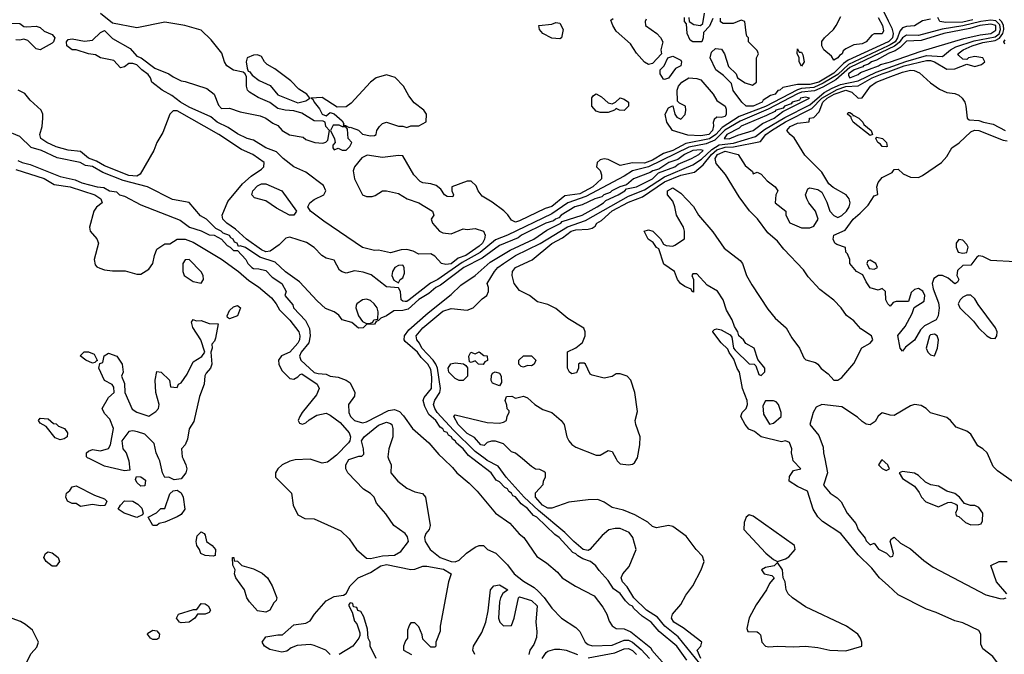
# Model space of a CAD drawing. Header units: inches. Extents: x 2348341 to 2479810, y 460419 to 613669.
# Tile 494 of 656: x 2415689 to 2420576, y 549030 to 552179. Entities that reach past the tile are written whole.
import ezdxf

# ---------------------------------------------------------------- set-up
doc = ezdxf.new("R2010")
doc.units = ezdxf.units.IN
doc.header["$MEASUREMENT"] = 0
for name, color, linetype in [('C4514', 7, 'Continuous'), ('C4515', 7, 'Continuous'), ('C4524', 7, 'Continuous'), ('C4525', 7, 'Continuous')]:
    doc.layers.add(name, color=color, linetype=linetype)

msp = doc.modelspace()

# ---------------------------------------------------------------- linework, layer by layer
at = {"layer": 'C4514', "color": 2}
for points, elevation in [([(2416227.3, 550000), (2416230.7, 549990), (2416236, 549944), (2416210, 549941.2), (2416110, 549963.7), (2416036.9, 550000)], 30), ([(2416500.5, 550000), (2416514, 549970), (2416518, 549950), (2416514, 549930), (2416490, 549901.2), (2416456.4, 549896.4), (2416430, 549908.7), (2416410, 549908), (2416397.2, 549930), (2416384, 549990), (2416379.5, 550000)], 30), ([(2417237.9, 550000), (2417216.7, 549983.3), (2417190, 549978), (2417130, 549999), (2417056, 549996), (2417030, 549989.3), (2416991.3, 549970), (2416970.8, 549950), (2416958.8, 549930), (2416958.8, 549910), (2417038, 549830), (2417046.8, 549770), (2417070, 549722), (2417103.6, 549703.6), (2417150, 549702), (2417283.5, 549643.5), (2417323.5, 549603.5), (2417361, 549550), (2417410, 549506.8), (2417430, 549505.5), (2417490, 549518.3), (2417550, 549522), (2417580.2, 549539.8), (2417618, 549590), (2417613.6, 549613.6), (2417602, 549630), (2417545.2, 549670), (2417506.8, 549726.8), (2417460.2, 549780.2), (2417448.7, 549810), (2417430, 549828.7), (2417395.3, 549850), (2417318, 549930), (2417308, 549950), (2417308, 549970), (2417323.1, 549996.9), (2417333, 550000)], 34), ([(2417520, 550000), (2417532, 549970), (2417531.3, 549930), (2417566, 549890), (2417610, 549854), (2417650, 549836.3), (2417687.5, 549827.5), (2417702.8, 549810), (2417726.8, 549670), (2417721, 549650), (2417704.7, 549630), (2417698, 549610), (2417702, 549590), (2417726, 549550), (2417776, 549510), (2417830, 549490.3), (2417850, 549489), (2417870, 549497.6), (2417907.5, 549532.5), (2417950, 549561.6), (2417970, 549570.6), (2417990.6, 549570.6), (2418011.3, 549550), (2418052.8, 549532.8), (2418110, 549474.8), (2418142.8, 549430), (2418190, 549394), (2418242.4, 549362.4), (2418263.1, 549343.1), (2418292.4, 549312.4), (2418330, 549259.1), (2418378, 549210), (2418450, 549162.8), (2418470, 549142.8), (2418496.3, 549090), (2418510, 549079.3), (2418532.3, 549072.3), (2418630, 549075.2), (2418690, 549100.7), (2418710, 549100.2), (2418730.1, 549090.1), (2418774.1, 549054.1), (2418815.5, 549010)], 34), ([(2417792.7, 550000), (2417838, 549958), (2417858, 549930), (2417919.3, 549879.3), (2417959.3, 549839.3), (2418050.9, 549730.9), (2418121.4, 549681.4), (2418168.3, 549628.3), (2418190.5, 549610.5), (2418255.3, 549515.3), (2418303.5, 549483.5), (2418358, 549438), (2418382, 549410), (2418447.9, 549367.9), (2418539.9, 549319.9), (2418583.8, 549263.8), (2418602.8, 549230), (2418614, 549194), (2418630, 549171.3), (2418650, 549158), (2418690, 549156.3), (2418722.5, 549142.5), (2418822, 549062), (2418827.2, 549050), (2418890, 548980.3)], 38), ([(2419000.8, 549000.8), (2418950, 549071.2), (2418863.3, 549143.3), (2418823.7, 549190), (2418779.1, 549219.1), (2418736.8, 549256.8), (2418730, 549269.3), (2418716, 549276), (2418695.8, 549295.8), (2418670, 549331.6), (2418635.9, 549355.9), (2418610, 549396), (2418565.4, 549445.4), (2418549, 549470), (2418522, 549490), (2418483.5, 549503.5), (2418458.6, 549518.6), (2418450, 549529.3), (2418434.7, 549534.7), (2418366, 549610), (2418344.4, 549624.4), (2418255.1, 549710), (2418239.6, 549719.6), (2418210, 549753.7), (2418177.7, 549777.7), (2418150, 549811.1), (2418137.1, 549817.1), (2418129.3, 549830), (2418117.5, 549837.5), (2418110, 549851.1), (2418097.7, 549857.7), (2418070, 549886), (2418054.3, 549894.3), (2418029, 549930), (2417937.8, 550000)], 38), ([(2419064.3, 548984.3), (2418956.5, 549116.5), (2418890.9, 549170), (2418854.7, 549214.7), (2418799.8, 549250), (2418737.6, 549310), (2418704.9, 549364.9), (2418681.3, 549390), (2418675.1, 549410), (2418682.9, 549430), (2418714.7, 549465.3), (2418749.5, 549550), (2418732.3, 549610), (2418714.9, 549634.9), (2418670, 549655.1), (2418645.2, 549654.8), (2418612.8, 549647.2), (2418579.9, 549620.1), (2418519.3, 549550), (2418510, 549545.1), (2418486, 549550), (2418439.1, 549590), (2418395.3, 549635.3), (2418263.3, 549743.3), (2418193.5, 549810), (2418104.4, 549910), (2418064.2, 549964.2), (2418010, 549992.7), (2417999.9, 550000)], 34), ([(2419070, 549009.1), (2419052, 549050), (2419069, 549070), (2419074, 549090), (2418982, 549162), (2418936, 549190), (2418924.5, 549210), (2418929.2, 549230), (2418970, 549277.3), (2418995.8, 549324.2), (2419029.5, 549370), (2419071.1, 549450), (2419086.6, 549490), (2419077.6, 549517.6), (2419046, 549550), (2418996.6, 549616.6), (2418930, 549665.2), (2418910, 549669.3), (2418850, 549657.2), (2418830, 549665.2), (2418806, 549686), (2418742, 549722), (2418685.4, 549745.4), (2418630, 549759.5), (2418590, 549785.2), (2418558, 549798), (2418510, 549797), (2418415.2, 549784.8), (2418330, 549756), (2418310, 549756), (2418284.5, 549770), (2418249.2, 549810.8), (2418249.1, 549830.9), (2418287.3, 549872.7), (2418288.4, 549891.6), (2418298, 549910), (2418298, 549930), (2418290, 549938), (2418270, 549948), (2418250, 549948.7), (2418230, 549962), (2418184.4, 550000)], 30), ([(2418649.4, 550000), (2418654.8, 549990), (2418670, 549974.8), (2418710, 549970.5), (2418730, 549973.4), (2418740.1, 549979.9), (2418751.9, 550000)], 30), ([(2420000, 549371.2), (2419957, 549410), (2419918, 549458), (2419850, 549523.7), (2419764, 549630), (2419674, 549690), (2419650, 549713.2), (2419627.3, 549750), (2419599, 549839), (2419550, 549862.7), (2419509, 549890), (2419510, 549912), (2419530, 549942), (2419566, 549950), (2419528, 549990), (2419525.7, 550000)], 26), ([(2419684.9, 550000), (2419699.1, 549930), (2419678, 549870), (2419711.3, 549830), (2419747.3, 549807.3), (2419767.1, 549787.1), (2419796, 549730), (2419839.8, 549679.8), (2419851.3, 549650), (2419886, 549606), (2419890, 549594), (2419910, 549574), (2419930, 549582), (2419951.6, 549551.6), (2419992, 549532), (2420000, 549524)], 26), ([(2420000, 549965), (2419998, 549970), (2419970, 549995.3), (2419966, 549994), (2419952, 549970), (2419970, 549952), (2419990, 549942), (2420000, 549947)], 30), ([(2417229.2, 549030), (2417209, 549050), (2417150, 549074), (2417130, 549079), (2417065.4, 549074.6), (2417036.9, 549063.1), (2417014.8, 549045.2), (2416990, 549040.9), (2416930, 549054.5), (2416904.5, 549070), (2416892.3, 549090), (2416910, 549116.3), (2416970, 549127.3), (2416992.9, 549127.1), (2417050, 549176), (2417110, 549184.7), (2417130, 549196), (2417152, 549230), (2417210, 549294.9), (2417250, 549317.1), (2417296.4, 549323.6), (2417308.7, 549331.3), (2417328.7, 549370), (2417368.7, 549410), (2417430, 549436.4), (2417480.9, 549470), (2417510, 549476.1), (2417630, 549450.4), (2417650, 549452.7), (2417690, 549467.7), (2417710, 549468), (2417793.1, 549453.1), (2417830.6, 549430), (2417817.3, 549390), (2417776, 549170), (2417775.3, 549144.7), (2417754, 549090), (2417754, 549070), (2417750, 549066), (2417730, 549066), (2417690, 549106), (2417687.3, 549127.3), (2417670, 549166), (2417650, 549186), (2417630, 549186), (2417623.6, 549176.4), (2417614, 549150), (2417614, 549110), (2417603.6, 549096.4), (2417594, 549070), (2417594, 549050), (2417634, 549030)], 30), ([(2417948, 549030), (2417938, 549050), (2417942, 549070), (2417982, 549138), (2418002, 549190), (2418013.6, 549246.4), (2418025.2, 549350), (2418042, 549370), (2418070, 549375.5), (2418112, 549350), (2418087.3, 549332.7), (2418074.8, 549310), (2418070.8, 549290), (2418064.7, 549210), (2418072, 549190), (2418090, 549172), (2418130, 549174), (2418144, 549210), (2418165.2, 549310), (2418170, 549316), (2418230, 549298), (2418257.4, 549270), (2418250.5, 549190), (2418255.9, 549144.1), (2418253.7, 549113.7), (2418240.4, 549079.6), (2418221, 549050), (2418216, 549030)], 30), ([(2417458, 549010), (2417428, 549070), (2417428, 549090), (2417418, 549110), (2417414.6, 549154.6), (2417396.4, 549216.4), (2417382, 549242), (2417367.3, 549247.3), (2417362, 549262), (2417346, 549266), (2417342, 549282), (2417330, 549286), (2417322, 549278), (2417322, 549270), (2417339.6, 549239.6), (2417350, 549194), (2417362, 549182), (2417376.9, 549136.9), (2417376.9, 549123.1), (2417372, 549110), (2417342, 549070), (2417274, 549030)], 30), ([(2415722, 548990), (2415746, 549034), (2415773.6, 549066.4), (2415782, 549090), (2415752.7, 549150), (2415718.3, 549178.3), (2415692.9, 549192.9), (2415590, 549229.5)], 34), ([(2418282, 549010), (2418301.5, 549038.5), (2418310, 549046), (2418344.7, 549055.3), (2418370, 549056.3), (2418402, 549050), (2418458, 549030)], 30), ([(2418510, 549012.2), (2418642.3, 549037.7), (2418690, 549056.9), (2418710, 549058.3), (2418730, 549048.4), (2418750.3, 549030)], 30)]:
    msp.add_lwpolyline(points, dxfattribs=dict(at, elevation=elevation))
at = {"layer": 'C4514', "color": 2, "elevation": 30}
for points in [[(2416290, 549864), (2416270, 549882), (2416263.1, 549896.9), (2416268, 549912), (2416290, 549911), (2416314, 549894), (2416310, 549866)], [(2416090, 549767.3), (2416050, 549773.2), (2415990, 549764), (2415970, 549778), (2415950, 549778), (2415926, 549790), (2415918, 549810), (2415922, 549830), (2415937.2, 549842.8), (2415950, 549862), (2415970, 549866), (2416059.8, 549819.8), (2416110, 549802), (2416122, 549790), (2416114, 549770), (2416110, 549769.3)], [(2416370, 549669), (2416349.2, 549669.2), (2416326, 549710), (2416368.4, 549731.6), (2416390, 549754), (2416410, 549754), (2416434, 549826), (2416450, 549842), (2416470, 549844.7), (2416490, 549830.8), (2416500.5, 549810), (2416508, 549750), (2416490, 549724.5), (2416470, 549712.7), (2416410, 549685.2), (2416381, 549679)], [(2416270, 549709), (2416208, 549730), (2416178, 549750), (2416188.9, 549771.1), (2416210, 549791), (2416250.7, 549790.7), (2416275.3, 549775.3), (2416296, 549756), (2416302, 549730), (2416298, 549722)], [(2419310, 549722.7), (2419294.8, 549710), (2419284.1, 549684.1), (2419282.8, 549650), (2419392.3, 549532.3), (2419430, 549501), (2419450, 549490.8), (2419490, 549504), (2419505.8, 549514.2), (2419537.2, 549550), (2419535.3, 549570), (2419330, 549715.1)], [(2416650, 549518), (2416610, 549521.2), (2416588, 549530), (2416582, 549550), (2416568.7, 549570), (2416565.2, 549590), (2416570, 549618), (2416590, 549637.3), (2416604.7, 549630), (2416610, 549622), (2416616, 549590), (2416644.7, 549570), (2416661, 549550), (2416659.6, 549520.4)], [(2415870, 549467), (2415850, 549467.3), (2415820.7, 549490), (2415809.5, 549510), (2415817.2, 549530), (2415830, 549538), (2415850, 549533), (2415880.7, 549510), (2415887.3, 549490)], [(2416910, 549239), (2416870, 549245.2), (2416829, 549290), (2416817.2, 549310), (2416804.5, 549350), (2416762, 549410), (2416755.3, 549430), (2416758, 549450), (2416747.3, 549472.7), (2416746, 549510), (2416752, 549510), (2416754, 549494), (2416770, 549492), (2416791, 549471), (2416850, 549454.8), (2416892.7, 549432.7), (2416918.8, 549410), (2416942.8, 549370), (2416964.7, 549310), (2416962, 549298), (2416950, 549286), (2416930, 549248.7)], [(2419450, 549486), (2419434, 549470), (2419390, 549461.2), (2419371.3, 549450), (2419384.7, 549430), (2419422, 549422), (2419434, 549410), (2419410, 549382), (2419396.4, 549350), (2419343.7, 549276.3), (2419309.3, 549210.7), (2419298, 549158), (2419303.5, 549143.5), (2419350, 549141), (2419356.8, 549136.8), (2419366.4, 549126.4), (2419372, 549090), (2419391.1, 549071.1), (2419407.1, 549067.1), (2419450, 549071), (2419530, 549067.7), (2419590, 549070.8), (2419650, 549064), (2419710.9, 549050.9), (2419790, 549047.3), (2419868.9, 549071.1), (2419869.2, 549090), (2419862.7, 549110), (2419849.4, 549130), (2419792.7, 549170), (2419590, 549265.6), (2419525.2, 549310), (2419504, 549330), (2419494, 549350), (2419488, 549390), (2419478, 549410), (2419475.3, 549450)], [(2416490, 549186), (2416482, 549190), (2416468, 549210), (2416478, 549230), (2416552, 549252), (2416568, 549252), (2416590, 549282), (2416610, 549281), (2416624.7, 549270), (2416636, 549250), (2416630, 549238), (2416610, 549229), (2416571.3, 549228.7), (2416558, 549210), (2416530, 549189.4)], [(2416370, 549103.7), (2416350, 549104.5), (2416339, 549110), (2416324, 549130), (2416325.6, 549134.4), (2416349.2, 549150.8), (2416370, 549146), (2416382.8, 549130), (2416378.8, 549110)]]:
    msp.add_lwpolyline(points, close=True, dxfattribs=at)
at = {"layer": 'C4515', "color": 2}
for points, elevation in [([(2420000, 552049.5), (2419802.7, 551957.3), (2419750, 551908.1), (2419676.3, 551863.7), (2419630, 551843.1), (2419570, 551837.9), (2419548.8, 551831.2), (2419390, 551748.5), (2419260.7, 551699.3), (2419175.3, 551644.7), (2419144.5, 551610), (2419112.5, 551587.5), (2418995.5, 551564.5), (2418930.1, 551529.9), (2418884.3, 551515.7), (2418830, 551482.8), (2418790, 551466.7), (2418730, 551469.8), (2418670, 551456), (2418610, 551486), (2418590, 551489.2), (2418570, 551484), (2418556, 551470), (2418551.3, 551450), (2418570.6, 551430.6), (2418577.3, 551410), (2418576.3, 551390), (2418533.1, 551350), (2418470, 551314.6), (2418395.2, 551304.8), (2418330, 551251.8), (2418297.7, 551242.3), (2418170, 551180.5), (2418150, 551175.1), (2418130, 551184), (2418111.6, 551211.6), (2418091.5, 551231.5), (2418034.5, 551274.5), (2417984.4, 551304.4), (2417964, 551330), (2417955.1, 551355.1), (2417930, 551378), (2417910, 551378), (2417834, 551350), (2417834, 551330), (2417842, 551310), (2417839.6, 551300.4), (2417810, 551302), (2417798, 551310), (2417779, 551339), (2417756, 551356), (2417730, 551365.2), (2417690, 551369), (2417676, 551376), (2417645.2, 551410), (2417590, 551504), (2417570, 551506), (2417490, 551495.1), (2417413.7, 551506.3), (2417386.4, 551493.6), (2417350.7, 551450), (2417344.9, 551430), (2417351, 551390), (2417391.3, 551310), (2417410, 551302), (2417438, 551302), (2417453.2, 551306.8), (2417489.2, 551330.8), (2417510, 551330.8), (2417570, 551317.3), (2417612, 551290), (2417670, 551271), (2417738, 551230), (2417744.7, 551210), (2417732, 551190), (2417738, 551170), (2417772, 551130), (2417790, 551121), (2417830, 551116), (2417890, 551142), (2417910, 551138), (2417950, 551142.8), (2417991, 551130), (2417999.1, 551110), (2417995.8, 551090), (2417986.7, 551070), (2417970, 551054.7), (2417903.8, 551010), (2417864.8, 550995.2), (2417830, 550967.9), (2417803.9, 550963.9), (2417782.7, 550970), (2417750, 551005.2), (2417730, 551018), (2417670, 551015.3), (2417642, 551030), (2417610, 551039.7), (2417582.5, 551037.5), (2417530, 551022.9), (2417470, 551035.3), (2417450, 551034), (2417390, 551049.4), (2417198.8, 551178.8), (2417132.7, 551230), (2417119.3, 551250), (2417129.3, 551270), (2417150, 551287.7), (2417199, 551310), (2417209.2, 551330), (2417196.6, 551356.6), (2417110, 551422), (2417049.8, 551449.8), (2416997.2, 551490), (2416963.2, 551523.2), (2416910, 551542.7), (2416850, 551580.9), (2416818, 551590), (2416770, 551612.3), (2416723.8, 551643.8), (2416669.2, 551670), (2416638, 551698), (2416530, 551746), (2416487, 551770), (2416443.5, 551803.5), (2416396, 551830), (2416345.2, 551870), (2416339, 551890), (2416327.3, 551907.3), (2416295.3, 551930), (2416270, 551955.3), (2416250, 551962), (2416230, 551962), (2416210, 551945.2), (2416190, 551941.2), (2416157, 551977), (2416090, 551989.7), (2416065.6, 552005.6), (2416029.8, 552009.8), (2415970, 552029.6), (2415949.7, 552029.7), (2415923.7, 552050), (2415921.2, 552070), (2415930, 552081), (2415950, 552084), (2416010, 552072.7), (2416050, 552078), (2416090, 552116), (2416110, 552126), (2416150, 552086.8), (2416236.8, 552036.8), (2416270, 551998), (2416292, 551990), (2416359.1, 551939.1), (2416430, 551910.6), (2416450, 551895.5), (2416490, 551876.3), (2416510, 551873.4), (2416617.3, 551837.3), (2416654.8, 551810), (2416675.3, 551755.3), (2416690, 551738), (2416730, 551741), (2416782.5, 551722.5), (2416882, 551702), (2416910.7, 551690.7), (2416945.2, 551665.2), (2416970, 551654), (2416991, 551630), (2417028.2, 551608.2), (2417096.8, 551596.8), (2417110, 551584.7), (2417154, 551570), (2417193.6, 551566.4), (2417208.9, 551571.1), (2417219, 551581), (2417226, 551630), (2417208, 551650), (2417206, 551670), (2417195.3, 551675.3), (2417150, 551677.2), (2417090, 551715.1), (2417050, 551726.6), (2417006, 551730), (2416970, 551739.3), (2416930, 551769), (2416872.5, 551792.5), (2416830, 551819), (2416819, 551830), (2416814, 551850), (2416815.3, 551895.3), (2416808.7, 551910), (2416798.6, 551918.6), (2416749.6, 551929.6), (2416717.2, 551950), (2416705.2, 551970), (2416693, 552013), (2416639.7, 552079.7), (2416590, 552127), (2416508, 552150), (2416410, 552166.3), (2416270, 552138.7), (2416150, 552162.7), (2416090, 552209.6)], 30), ([(2419011, 552191), (2419012, 552170), (2419035.3, 552155.3), (2419068.7, 552151.3), (2419079, 552161), (2419088.7, 552211.3)], 26), ([(2419978.6, 552218.6), (2420000, 552174.3)], 26), ([(2415650, 552162.8), (2415690, 552161), (2415710, 552146), (2415723.5, 552143.5), (2415770, 552147.7), (2415790, 552140.7), (2415810, 552122.8), (2415850, 552106), (2415862.8, 552090), (2415857.3, 552070), (2415850, 552062.7), (2415790, 552029.2), (2415770, 552035.3), (2415730, 552075.3), (2415710, 552082), (2415690, 552077.2), (2415670, 552079.3)], 30), ([(2418798, 552182), (2418793.4, 552170), (2418794.8, 552150), (2418850.8, 552110), (2418870.4, 552090.4), (2418880.7, 552070), (2418872, 552030), (2418874, 552010), (2418830, 551962), (2418810, 551957.2), (2418790, 551969.2), (2418750, 552014), (2418720.1, 552060.1), (2418650, 552122.7), (2418632.7, 552150), (2418623.1, 552176.9), (2418635.3, 552184.7)], 26), ([(2419130, 552186), (2419112.7, 552147.3), (2419083.6, 552116.4), (2419082, 552090), (2419074, 552070), (2419030, 552068.7), (2419017.2, 552077.2), (2419001.2, 552110), (2418998, 552158), (2418988.7, 552170), (2418988.7, 552190)], 26), ([(2420000, 552069.3), (2419801.9, 551978.1), (2419777.8, 551962.2), (2419730, 551913.3), (2419655.6, 551870), (2419610, 551857.8), (2419550, 551857.4), (2419476.9, 551843.1), (2419462, 551830), (2419452.5, 551827.5), (2419438.8, 551810), (2419416.3, 551803.7), (2419379.9, 551780.1), (2419374.4, 551770), (2419330, 551749.8), (2419295.3, 551750), (2419272.7, 551770), (2419230, 551828.7), (2419222, 551862), (2419182, 551902), (2419143.7, 551930), (2419116, 551990), (2419122.5, 552017.5), (2419143.2, 552036.8), (2419173.2, 552033.2), (2419186.8, 552010), (2419207.7, 551947.7), (2419244.7, 551910), (2419251.3, 551890), (2419290, 551866), (2419326, 551854), (2419346, 551870), (2419346, 551990), (2419355.3, 552010), (2419350, 552026), (2419306, 552070), (2419306, 552090), (2419298, 552098), (2419294, 552114), (2419288, 552170), (2419270, 552177.2), (2419230, 552161.2), (2419180.4, 552160.4), (2419168, 552168), (2419167.3, 552187.3)], 26), ([(2419950.1, 552190.1), (2419971.3, 552150), (2419976, 552124), (2419970, 552109.4), (2419930, 552109.3), (2419918, 552102), (2419890, 552069.2), (2419870, 552059), (2419830, 552054), (2419790, 552035.3), (2419776, 552024), (2419771, 552010), (2419758, 552002), (2419750, 551989.3), (2419730, 551979), (2419718, 551998), (2419680.9, 552030), (2419669.7, 552050), (2419669.7, 552070.3), (2419684, 552090), (2419728.7, 552130), (2419742, 552150), (2419764.7, 552195.3)], 22), ([(2420000, 552033.1), (2419810, 551942.7), (2419739.8, 551880.2), (2419676, 551844), (2419633.4, 551826.6), (2419570, 551819.7), (2419550, 551811.9), (2419404.1, 551735.9), (2419264.7, 551675.3), (2419188.8, 551631.2), (2419139.3, 551580.7), (2419096, 551564), (2419010, 551547), (2418810.1, 551449.9), (2418730, 551429.8), (2418690, 551403.5), (2418498.8, 551301.2), (2418410.3, 551270), (2418330, 551215.8), (2418110.1, 551109.9), (2418050, 551087.2), (2417975.1, 551024.9), (2417885.9, 550974.1), (2417763.7, 550890), (2417728.6, 550871.4), (2417622.4, 550790), (2417610, 550781.7), (2417601.7, 550781.7), (2417590, 550782.9), (2417582.9, 550790), (2417579, 550830), (2417570, 550848), (2417510, 550854), (2417433.5, 550913.5), (2417393.7, 550926.3), (2417350, 550932.7), (2417310, 550922), (2417290, 550928), (2417276.4, 550936.4), (2417250, 550986), (2417210, 550995.3), (2417189.3, 551009.3), (2417150, 551048.7), (2417112.9, 551072.9), (2417030, 551100.9), (2417010, 551094.5), (2416977.4, 551062.6), (2416932.7, 551030), (2416910, 551028.1), (2416890, 551036.8), (2416814.7, 551090), (2416759.8, 551139.8), (2416717, 551170), (2416697, 551190), (2416694.5, 551210), (2416722.2, 551277.8), (2416794.8, 551365.2), (2416837.7, 551402.3), (2416890, 551438), (2416900.7, 551450), (2416902, 551470), (2416846, 551510), (2416790, 551535.1), (2416677, 551610), (2416470, 551726.3), (2416450, 551727.3), (2416434.4, 551710), (2416399.7, 551620.3), (2416370.4, 551570), (2416354.4, 551530), (2416287.4, 551412.6), (2416270, 551402.2), (2416230, 551406.3), (2416110, 551453.7), (2416070, 551477.7), (2416030, 551492), (2415990, 551524.7), (2415930, 551532.7), (2415870, 551548.5), (2415823.7, 551570), (2415793.2, 551590), (2415789.6, 551610), (2415800.5, 551650), (2415804.5, 551690), (2415803.7, 551710), (2415796, 551730), (2415740.8, 551780.8), (2415713.8, 551813.8), (2415682, 551830)], 34), ([(2420000, 552011), (2419997.6, 552010), (2419942.2, 551977.8), (2419917.6, 551970), (2419901.7, 551958.3), (2419877.1, 551950), (2419874.7, 551945.3), (2419830.6, 551930), (2419802.7, 551910), (2419802.3, 551902.3), (2419810, 551890.7), (2419850, 551907.3), (2419862.6, 551917.4), (2419951.6, 551950), (2419962.3, 551957.7), (2420000, 551967)], 38), ([(2417999.9, 550000), (2417950, 550036.2), (2417842.4, 550142.4), (2417761.2, 550230), (2417748.9, 550250), (2417743.5, 550270), (2417749.2, 550290.8), (2417774.2, 550330), (2417777.8, 550350), (2417762.2, 550450), (2417755.3, 550470), (2417741.2, 550490), (2417685.5, 550550), (2417673.8, 550573.8), (2417659.6, 550590), (2417656.3, 550610), (2417689.3, 550650.7), (2417790, 550732.4), (2417830, 550747), (2417910, 550737.3), (2417939, 550750), (2417985.2, 550794.8), (2418008, 550810), (2418015.3, 550830), (2418015.3, 550850), (2418009.2, 550870), (2418045.4, 550930), (2418062.6, 550950), (2418089.7, 550970), (2418150, 551008.4), (2418271.6, 551068.4), (2418407.9, 551152.1), (2418497.9, 551182.1), (2418710, 551303.2), (2418790, 551335.7), (2418890, 551399.2), (2419030, 551458.7), (2419073.4, 551486.6), (2419124.6, 551535.4), (2419161.1, 551558.9), (2419232.7, 551567.3), (2419340.4, 551599.6), (2419385.1, 551634.9), (2419486.2, 551693.8), (2419610, 551757), (2419681.4, 551818.6), (2419721.1, 551838.9), (2419762.6, 551857.4), (2419850, 551875.9), (2419940.7, 551919.3), (2420000, 551940.9)], 34), ([(2418751.9, 550000), (2418754.9, 550005.1), (2418767.3, 550070), (2418769.5, 550109.5), (2418747.3, 550170), (2418744.5, 550190), (2418755.5, 550235.5), (2418742, 550330), (2418722.7, 550390), (2418704, 550410), (2418670, 550422.7), (2418650, 550421.2), (2418630, 550409.3), (2418590, 550401.2), (2418530, 550415.3), (2418520.2, 550420.2), (2418498, 550470), (2418490, 550475.3), (2418470, 550475.3), (2418462, 550470), (2418462, 550450), (2418452.7, 550427.3), (2418430, 550422), (2418418, 550430), (2418408.7, 550450), (2418408.4, 550531.6), (2418450, 550551.3), (2418483.1, 550576.9), (2418495.3, 550610), (2418495.3, 550630), (2418488.9, 550648.9), (2418410, 550697.2), (2418350, 550746.6), (2418310, 550766.6), (2418259.3, 550779.3), (2418219, 550810), (2418170, 550836), (2418143.7, 550870), (2418134, 550910), (2418135.3, 550930), (2418149.2, 550950), (2418232, 550988), (2418330, 551068.5), (2418383, 551097), (2418426, 551130), (2418450, 551137.1), (2418510, 551139.1), (2418530, 551144.7), (2418544.8, 551155.2), (2418554, 551170), (2418577.1, 551182.9), (2418630, 551230.1), (2418710, 551273.4), (2418779.9, 551300.1), (2418890, 551374.5), (2418970, 551407.6), (2419037.8, 551422.2), (2419081, 551459), (2419122.6, 551510), (2419150, 551532.8), (2419190, 551547.3), (2419232.1, 551547.9), (2419365.8, 551574.2), (2419392.3, 551610), (2419419.8, 551630), (2419490, 551672.9), (2419620.6, 551739.4), (2419669.9, 551790.1), (2419747.2, 551832.8), (2419790, 551848.2), (2419850, 551850.8), (2419921, 551890), (2419970, 551910.6), (2420000, 551921.4)], 30), ([(2419525.7, 550000), (2419519, 550030), (2419521.2, 550050), (2419510, 550082), (2419490, 550089), (2419470, 550085.2), (2419370, 550109.3), (2419335.6, 550135.6), (2419308, 550148), (2419289.3, 550170), (2419269, 550210), (2419275.3, 550230), (2419295.3, 550250), (2419302, 550270), (2419299, 550290), (2419277.2, 550350), (2419262, 550430), (2419250, 550448), (2419234, 550494), (2419210, 550528), (2419204, 550544), (2419170, 550575.3), (2419129, 550631), (2419130, 550634), (2419138, 550642), (2419150, 550644.7), (2419170, 550641), (2419216, 550616), (2419223.6, 550603.6), (2419232, 550550), (2419239.6, 550539.6), (2419310, 550471.3), (2419334, 550470), (2419342, 550462), (2419358, 550418), (2419370, 550414), (2419387.3, 550432.7), (2419388, 550450), (2419353.2, 550493.2), (2419335.3, 550550), (2419293.2, 550573.2), (2419282, 550590), (2419258, 550610), (2419254, 550630), (2419237.2, 550657.2), (2419226, 550690), (2419197.5, 550737.5), (2419181.2, 550790), (2419152.1, 550832.1), (2419101.5, 550861.5), (2419050, 550918), (2419030, 550918), (2419024.7, 550910), (2419034, 550890), (2419032.7, 550827.3), (2419026, 550830), (2419022, 550842), (2418990, 550855.3), (2418969.5, 550869.5), (2418954, 550890), (2418939, 550930), (2418886.3, 550966.3), (2418862, 551042), (2418850, 551048.7), (2418833.6, 551073.6), (2418809.2, 551090), (2418788, 551130), (2418810, 551136), (2418832, 551130), (2418870, 551092), (2418884.7, 551064.7), (2418898, 551058), (2418930, 551056), (2418940.2, 551059.8), (2418988, 551092), (2418988.7, 551130), (2418984, 551150), (2418949.4, 551209.4), (2418941.2, 551250), (2418930, 551278), (2418904, 551310), (2418904, 551330), (2418930, 551344.7), (2418970, 551318), (2419033, 551253), (2419058.8, 551210), (2419130, 551126), (2419186.2, 551046.2), (2419265.2, 550985.2), (2419276, 550970), (2419296.3, 550910), (2419323.4, 550863.4), (2419403, 550743), (2419438, 550698), (2419494, 550650), (2419521.3, 550601.3), (2419558.8, 550550), (2419580.7, 550500.7), (2419590.9, 550490.9), (2419638.5, 550478.5), (2419651.3, 550470), (2419667.9, 550447.9), (2419702, 550422), (2419730, 550391), (2419750, 550390.8), (2419770, 550404), (2419830, 550474), (2419869.3, 550550.7), (2419910, 550574), (2419923.7, 550590), (2419917, 550610), (2419864.7, 550644.7), (2419830, 550684.5), (2419792.1, 550712.1), (2419767, 550750), (2419730, 550787), (2419660.4, 550840.4), (2419602.9, 550902.9), (2419578.6, 550938.6), (2419481, 551041), (2419450, 551080.7), (2419401.6, 551121.6), (2419350.9, 551190.9), (2419311, 551231), (2419260.1, 551300.1), (2419191.8, 551411.8), (2419146.4, 551466.4), (2419140.4, 551490), (2419152.6, 551510), (2419190, 551527.1), (2419254.8, 551510), (2419290, 551456), (2419326, 551426), (2419330, 551414), (2419350, 551422), (2419370, 551412), (2419399.8, 551379.8), (2419438, 551350), (2419451.3, 551330), (2419442, 551310), (2419438, 551270), (2419491.3, 551230), (2419491.3, 551210), (2419510.9, 551170.9), (2419570, 551146), (2419610, 551146.8), (2419630, 551154.8), (2419652, 551190), (2419639.3, 551230), (2419606, 551270), (2419596, 551290), (2419589.1, 551310.9), (2419600.2, 551339.8), (2419610, 551344.7), (2419650, 551337.3), (2419670, 551322.8), (2419694.6, 551274.6), (2419710.6, 551230), (2419730, 551207.7), (2419750, 551198), (2419770, 551208.4), (2419793, 551230), (2419806.3, 551250), (2419811.6, 551270), (2419806, 551290), (2419790.7, 551310.7), (2419726, 551346), (2419704.4, 551364.4), (2419670, 551422.9), (2419586.5, 551506.5), (2419533.6, 551593.6), (2419512.7, 551610), (2419497.2, 551630), (2419512.7, 551650), (2419550, 551665.5), (2419608, 551672), (2419609, 551690), (2419630, 551694), (2419657.1, 551722.9), (2419675, 551770), (2419696.5, 551790), (2419732.1, 551810), (2419790, 551829.2), (2419819.1, 551819.1), (2419850, 551790.7), (2419870, 551790.8), (2419911.6, 551850), (2419940.7, 551870), (2420000, 551892.2)], 26), ([(2417937.8, 550000), (2417916.4, 550016.4), (2417890, 550049.2), (2417857.4, 550077.4), (2417851.2, 550090), (2417838, 550098), (2417832.6, 550110), (2417817.7, 550117.7), (2417810, 550131.2), (2417796.6, 550136.6), (2417790, 550149), (2417776.6, 550156.6), (2417754.3, 550190), (2417720.1, 550220.1), (2417699.7, 550259.7), (2417692, 550290), (2417696.2, 550303.8), (2417733.7, 550350), (2417734.7, 550405.3), (2417730, 550444), (2417715.1, 550470), (2417682.4, 550502.4), (2417663.9, 550530), (2417601.8, 550581.8), (2417598, 550590), (2417599.7, 550610), (2417619.8, 550640.2), (2417715.7, 550724.3), (2417830, 550815.5), (2417878, 550862), (2417949.3, 550910), (2418024.6, 550975.4), (2418123.9, 551036.1), (2418240.9, 551090), (2418304.6, 551135.4), (2418374.5, 551170), (2418382, 551178), (2418480.9, 551210), (2418554.5, 551250), (2418586.6, 551270), (2418597.7, 551282.3), (2418659.5, 551310), (2418692, 551330), (2418700.1, 551339.9), (2418750, 551350.4), (2418830, 551389.3), (2418860.3, 551419.7), (2418940.9, 551450), (2418958, 551462), (2419023.7, 551490), (2419059.6, 551510), (2419081.6, 551530), (2419070, 551534.3), (2419030.8, 551530), (2418988.8, 551510), (2418955.1, 551484.9), (2418910.7, 551470), (2418861.6, 551438.4), (2418830.8, 551430), (2418818.8, 551421.2), (2418736.3, 551390), (2418700.5, 551359.5), (2418667.7, 551350), (2418628, 551330), (2418619, 551321), (2418588, 551310), (2418579, 551301), (2418544, 551290), (2418480.2, 551259.8), (2418444.9, 551250), (2418377.1, 551210), (2418364.4, 551195.6), (2418348.2, 551190), (2418338.9, 551181.1), (2418300.7, 551170), (2418180.4, 551110), (2418163, 551097), (2418070, 551059.1), (2417984.3, 550995.7), (2417894, 550950), (2417778.4, 550861.6), (2417754.4, 550850), (2417719, 550821), (2417669.6, 550790.4), (2417616.6, 550743.4), (2417590, 550736.5), (2417545.8, 550734.2), (2417510, 550709.2), (2417482, 550698), (2417471.1, 550688.9), (2417470, 550686), (2417458, 550682), (2417450, 550668), (2417410, 550666), (2417394, 550650), (2417370, 550649), (2417337.2, 550677.2), (2417289.3, 550689.3), (2417272.3, 550712.3), (2417250, 550729), (2417207, 550747), (2417164.7, 550784.7), (2417078, 550878), (2417007.9, 550927.9), (2416956.9, 550976.9), (2416881.1, 551001.1), (2416810, 551049.2), (2416783.5, 551056.5), (2416774.6, 551054.6), (2416768.7, 551070), (2416755.9, 551075.9), (2416749, 551090), (2416736.6, 551096.6), (2416730, 551109), (2416699.3, 551119.3), (2416688.7, 551130), (2416662.4, 551142.4), (2416616, 551190), (2416585.8, 551205.8), (2416530, 551272.3), (2416447.9, 551287.9), (2416324, 551350), (2416201.8, 551381.8), (2416101.8, 551421.8), (2416050, 551450.8), (2416016.3, 551456.3), (2415988.7, 551470), (2415874.2, 551494.2), (2415797.2, 551530), (2415745.6, 551545.6), (2415690, 551599), (2415618, 551630)], 38), ([(2415680.4, 551480.4), (2415701, 551470), (2415740.4, 551460.4), (2415890, 551400.4), (2415964.8, 551384.8), (2415998, 551370), (2416074, 551350), (2416106, 551346), (2416134, 551330), (2416170, 551324.7), (2416184.7, 551310), (2416210, 551304), (2416290, 551260.7), (2416484.9, 551184.9), (2416532, 551150), (2416590, 551131.3), (2416630, 551111.3), (2416654, 551110), (2416690.9, 551090.9), (2416718, 551058), (2416734, 551050), (2416750, 551034), (2416770, 551034), (2416812, 550990), (2416822, 550970), (2416842, 550950), (2416850, 550944.7), (2416876.4, 550943.6), (2416910, 550934), (2416942.5, 550902.5), (2416990.7, 550870), (2417011.3, 550830), (2417004.7, 550810), (2417044.5, 550764.5), (2417048, 550750), (2417107, 550687), (2417126.9, 550646.9), (2417130.9, 550610.9), (2417123.7, 550576.3), (2417085.5, 550530), (2417077.7, 550510), (2417084.9, 550490), (2417150, 550429), (2417170, 550423.1), (2417210, 550420.7), (2417230.6, 550410.6), (2417270, 550406), (2417310, 550391.3), (2417330, 550378), (2417352, 550330), (2417351.6, 550311.6), (2417321, 550270), (2417322, 550230), (2417330.7, 550210), (2417350, 550190.7), (2417390, 550179.3), (2417410, 550183.1), (2417520.1, 550239.9), (2417550, 550244.4), (2417574.9, 550234.9), (2417594.4, 550214.4), (2417638.8, 550150), (2417719.3, 550079.3), (2417770, 550021), (2417792.7, 550000)], 38), ([(2415670, 551435.6), (2415810, 551391.1), (2415860.9, 551360.9), (2415938.8, 551350), (2416062, 551310), (2416092.4, 551290), (2416099.1, 551270), (2416070, 551249.3), (2416057.1, 551230), (2416035.5, 551150), (2416039.1, 551130), (2416071.9, 551091.9), (2416080.4, 551070), (2416058.4, 550990), (2416063.4, 550963.4), (2416072.5, 550952.5), (2416086.2, 550946.2), (2416110, 550938), (2416150, 550932.7), (2416213, 550933), (2416270, 550916), (2416290, 550916), (2416330, 550941), (2416349.3, 550970), (2416357.6, 551010), (2416370, 551040.7), (2416410, 551067.3), (2416433.6, 551066.4), (2416470, 551090.7), (2416510, 551090.4), (2416550, 551074.9), (2416690, 550991.6), (2416775.3, 550930), (2416825.6, 550885.6), (2416874.1, 550854.1), (2416938.7, 550798.7), (2416962, 550770), (2416978.9, 550738.9), (2417030, 550687.7), (2417075.2, 550630), (2417079.6, 550610), (2417078, 550590), (2417070, 550574), (2417030, 550529.4), (2416988.2, 550511.8), (2416973.4, 550490), (2416975.5, 550470), (2416990, 550438), (2417030, 550398.8), (2417050, 550394.8), (2417070, 550406.8), (2417080.7, 550419.3), (2417090, 550422), (2417164.9, 550370), (2417175.6, 550350), (2417162.4, 550317.6), (2417090.6, 550230), (2417079.1, 550210), (2417071.3, 550190), (2417078, 550178), (2417092, 550172), (2417110, 550178.8), (2417125.8, 550194.2), (2417163.3, 550216.7), (2417210, 550227), (2417230, 550217.6), (2417279.8, 550179.8), (2417324.9, 550130), (2417330.6, 550109.4), (2417327.7, 550090), (2417321.1, 550078.9), (2417261.4, 550018.6), (2417237.9, 550000)], 34), ([(2420000, 550768), (2419998, 550770), (2419988, 550790), (2419986, 550830), (2419970, 550846), (2419950, 550838), (2419910, 550848), (2419890, 550878), (2419874, 550914), (2419842, 550930), (2419809, 550970), (2419808.7, 550988.7), (2419798, 551018), (2419790, 551026), (2419788.4, 551048.4), (2419744.1, 551064.1), (2419735.3, 551070), (2419726, 551090), (2419729.6, 551110.4), (2419785.6, 551134.4), (2419825.1, 551190), (2419861.2, 551218.8), (2419900.7, 551259.3), (2419930, 551304.7), (2419948, 551312), (2419943.7, 551350), (2419950, 551370.7), (2419970, 551396.4), (2420000, 551411.7)], 22), ([(2416036.9, 550000), (2416025.6, 550005.6), (2416021.2, 550010), (2416021.2, 550030), (2416030, 550038.8), (2416050, 550046.8), (2416090, 550039.1), (2416129.3, 550050.7), (2416139, 550070), (2416154, 550150), (2416136.4, 550196.4), (2416110, 550226), (2416098, 550250), (2416130, 550304.7), (2416158, 550330), (2416156.4, 550356.4), (2416148.4, 550368.4), (2416110, 550389), (2416082, 550450), (2416086, 550474), (2416102, 550478), (2416108.9, 550511.1), (2416130, 550524.7), (2416170.8, 550510), (2416198, 550470), (2416202, 550430), (2416194, 550410), (2416210, 550374), (2416211, 550330), (2416247.3, 550247.3), (2416270, 550231), (2416330, 550211.3), (2416364.7, 550235.3), (2416378, 550250), (2416380.4, 550259.6), (2416382, 550270), (2416365.2, 550330), (2416362, 550390), (2416370, 550434), (2416392, 550430), (2416432, 550390), (2416438, 550358), (2416470, 550354), (2416478, 550370), (2416490, 550378), (2416520.2, 550419.8), (2416550, 550482), (2416592.7, 550507.3), (2416608.7, 550530), (2416588.7, 550590), (2416548.4, 550651.6), (2416542, 550678), (2416550, 550691), (2416565.4, 550685.4), (2416590, 550686), (2416630, 550672), (2416674, 550670), (2416661, 550599), (2416655.3, 550584.7), (2416642, 550570), (2416644.7, 550550), (2416638, 550530), (2416642.8, 550470), (2416636, 550450), (2416614, 550426), (2416607.5, 550412.5), (2416604.9, 550370), (2416580.7, 550310), (2416553.7, 550186.3), (2416530.9, 550149.1), (2416521.4, 550098.6), (2416510.8, 550070), (2416491.3, 550050), (2416496, 550010), (2416500.5, 550000)], 30), ([(2418184.4, 550000), (2418150, 550028.7), (2418130, 550035.3), (2418090, 550075.3), (2418050, 550088.7), (2418030, 550088.7), (2418010, 550082), (2417993.7, 550066.3), (2417978, 550070), (2417946.3, 550106.3), (2417910, 550126), (2417865.6, 550170), (2417844, 550210), (2417850, 550218), (2418010, 550181), (2418070, 550178), (2418090, 550182), (2418106, 550190), (2418108.4, 550211.6), (2418118, 550230), (2418118, 550238), (2418108.4, 550248.4), (2418107.3, 550267.3), (2418098, 550290), (2418106, 550310), (2418130.9, 550310.9), (2418150, 550302), (2418190, 550310.8), (2418210, 550302.8), (2418246, 550270), (2418285.3, 550245.3), (2418330.4, 550230.4), (2418376, 550190), (2418390.7, 550170), (2418404, 550110), (2418414, 550090), (2418430, 550070.8), (2418450, 550057.3), (2418550, 550018), (2418570, 550018), (2418610, 550041), (2418630, 550036), (2418649.4, 550000)], 30), ([(2420000, 550220.2), (2419970, 550229.3), (2419950, 550212.7), (2419934.8, 550185.2), (2419910, 550169.7), (2419890, 550172.8), (2419870, 550184.7), (2419847.5, 550207.5), (2419770, 550258.4), (2419670, 550269.5), (2419642.8, 550257.2), (2419627.3, 550230), (2419611.3, 550170), (2419655.3, 550115.3), (2419677.3, 550057.3), (2419678.8, 550030), (2419684.9, 550000)], 26), ([(2417333, 550000), (2417372.7, 550012.7), (2417387.3, 550012.7), (2417396.4, 550023.6), (2417395.3, 550050), (2417385.2, 550090), (2417398, 550110), (2417470, 550168), (2417510, 550181.7), (2417530, 550176.3), (2417536.3, 550170), (2417541.3, 550150), (2417541.3, 550110), (2417522, 550050), (2417516, 550010), (2417520, 550000)], 34), ([(2416379.5, 550000), (2416366, 550030), (2416356.5, 550076.5), (2416310, 550122), (2416273.6, 550133.6), (2416250, 550139), (2416230, 550135.3), (2416196, 550090), (2416201, 550050), (2416217.3, 550030), (2416227.3, 550000)], 30)]:
    msp.add_lwpolyline(points, dxfattribs=dict(at, elevation=elevation))
for points, elevation in [([(2418370, 552084), (2418330, 552087.3), (2418285.2, 552110), (2418268.7, 552130), (2418266, 552150), (2418330, 552157.3), (2418350, 552166), (2418370, 552162), (2418386, 552130), (2418378, 552090)], 26), ([(2416870, 552004.5), (2416850, 552002.9), (2416818.8, 551990), (2416813.4, 551970), (2416818, 551938), (2416823.6, 551923.6), (2416830, 551922), (2416843.5, 551903.5), (2416878.4, 551878.4), (2416932, 551852), (2416970, 551806), (2417070, 551766.8), (2417110, 551776), (2417128.7, 551790), (2417114, 551810), (2417074.5, 551834.5), (2417035.5, 551875.5), (2416955.2, 551935.2), (2416917.3, 551957.3), (2416904.5, 551970), (2416890, 551997.2)], 30), ([(2419558, 552018), (2419570, 552018), (2419575.3, 552004.7), (2419582, 551970), (2419570, 551948.7), (2419558, 551970), (2419558, 551990), (2419548.4, 552011.6), (2419550, 552034)], 22), ([(2418890, 551882), (2418884, 551884), (2418868, 551910), (2418868, 551930), (2418888, 551950), (2418906, 551990), (2418930, 551998), (2418970, 551978), (2418974, 551970), (2418970.8, 551950), (2418943.5, 551936.5), (2418910, 551889.2)], 26), ([(2417510, 551905.6), (2417458.8, 551890), (2417430.7, 551870), (2417334.6, 551765.4), (2417310, 551746.6), (2417265.2, 551745.2), (2417190, 551793.3), (2417134, 551790), (2417144.7, 551784.7), (2417151, 551770), (2417177.6, 551737.6), (2417190, 551711.3), (2417210, 551702), (2417230, 551718), (2417250, 551712), (2417290, 551678), (2417298, 551662), (2417294, 551654), (2417306, 551654), (2417323.6, 551643.6), (2417330, 551646), (2417356.7, 551636.7), (2417370.5, 551630.5), (2417390, 551611), (2417430, 551602.8), (2417450, 551604.7), (2417458, 551610), (2417462, 551630), (2417475.3, 551650), (2417490, 551664.7), (2417509.1, 551670.9), (2417570, 551651.3), (2417591.1, 551651.1), (2417610, 551644.7), (2417630, 551652), (2417670, 551652), (2417707.3, 551672.7), (2417708, 551710), (2417695.3, 551730), (2417647, 551767), (2417621.2, 551801.2), (2417594, 551850), (2417553.1, 551893.1)], 30), ([(2419170, 551694), (2419150, 551695.3), (2419136, 551684), (2419130.6, 551669.4), (2419132.8, 551652.8), (2419128, 551630), (2419110, 551609.9), (2419070, 551602.7), (2419005.7, 551605.7), (2418929.5, 551629.5), (2418901.2, 551670), (2418893.2, 551710), (2418910, 551742), (2418926, 551750), (2418931.3, 551751.3), (2418940.7, 551710), (2418950, 551696), (2418970, 551686), (2418991.4, 551708.6), (2418996, 551730), (2418994, 551750), (2418964.7, 551764.7), (2418954.6, 551774.6), (2418952.3, 551830), (2418959.3, 551850), (2418976, 551870), (2419010, 551890.6), (2419050, 551888), (2419070, 551880.7), (2419130.7, 551810), (2419150, 551778), (2419190, 551750.8), (2419196.1, 551736.1), (2419196.3, 551710), (2419190, 551699)], 26), ([(2418630, 551762), (2418646, 551770), (2418668.9, 551791.1), (2418690, 551784.7), (2418711.3, 551770), (2418711, 551750), (2418690, 551729.3), (2418666, 551730), (2418650, 551738), (2418642, 551730), (2418610, 551719.3), (2418570, 551719.5), (2418550, 551726), (2418528.7, 551750), (2418528.4, 551791.6), (2418536.4, 551803.6), (2418551.1, 551811.1), (2418576.9, 551796.9), (2418610, 551766)], 26), ([(2419590, 551795.1), (2419563.8, 551790), (2419559.5, 551780.5), (2419523, 551770), (2419518, 551762), (2419484.4, 551750), (2419479, 551741), (2419442.4, 551730), (2419436.7, 551723.3), (2419395.8, 551704.2), (2419270, 551650.6), (2419259.6, 551640.4), (2419199.5, 551610), (2419186, 551590), (2419210, 551587.5), (2419253.9, 551606.1), (2419330, 551629.2), (2419376.4, 551663.6), (2419433, 551690), (2419476.3, 551723.7), (2419609.2, 551790)], 38), ([(2419823.6, 551703.6), (2419830, 551704.7), (2419854.8, 551690), (2419874, 551670), (2419878.8, 551658.8), (2419914.8, 551630), (2419922, 551610), (2419910, 551605.2), (2419826.6, 551670), (2419815.3, 551690), (2419816.4, 551696.4), (2419798, 551710), (2419800.4, 551719.6), (2419810, 551718), (2419822, 551710)], 22), ([(2417275.3, 551655.3), (2417244.7, 551655.3), (2417232, 551630), (2417252, 551588), (2417254, 551570), (2417243.6, 551556.4), (2417243.6, 551543.6), (2417250, 551534), (2417270, 551542), (2417290, 551532), (2417310, 551532), (2417328, 551550), (2417338, 551570), (2417319, 551590), (2417316.4, 551636.4), (2417308.4, 551648.4), (2417291.6, 551648.4)], 30), ([(2419990, 551549.2), (2419969.2, 551550), (2419962, 551562), (2419949, 551570), (2419938, 551590), (2419944, 551596), (2419971.3, 551590), (2419991.3, 551570), (2419994, 551550)], 22), ([(2417050, 551209.5), (2417028.7, 551210), (2416963.9, 551243.9), (2416910, 551281.2), (2416854.6, 551294.6), (2416842, 551310), (2416846.6, 551330), (2416870, 551355.5), (2416890, 551364.9), (2416910, 551364.9), (2416990, 551330.7), (2417062.8, 551230)], 30), ([(2416530, 550988.7), (2416510, 550988), (2416498, 550970), (2416498, 550930), (2416504.7, 550910), (2416550, 550881), (2416590, 550872), (2416602, 550890), (2416599, 550910), (2416590, 550928)], 34), ([(2419910, 550986), (2419898, 550982), (2419894, 550970), (2419904.7, 550944.7), (2419930, 550942), (2419946, 550950), (2419938, 550970)], 22), ([(2417590, 550961.2), (2417570, 550959.3), (2417551.3, 550950), (2417538.8, 550930), (2417536, 550910), (2417546, 550886), (2417570, 550874), (2417578, 550890), (2417590, 550898), (2417598.9, 550921.1), (2417598, 550950)], 34), ([(2417410, 550792.7), (2417390, 550789), (2417362, 550770), (2417359.6, 550760.4), (2417358, 550750), (2417371.3, 550710), (2417390, 550682), (2417410, 550672), (2417430, 550674), (2417442, 550678), (2417446, 550690), (2417466, 550694), (2417469, 550730), (2417464, 550750), (2417449, 550770), (2417430, 550785.2)], 38), ([(2416730, 550695.3), (2416721.2, 550701.2), (2416719, 550710), (2416730, 550736), (2416750, 550754), (2416770, 550761), (2416784.7, 550750), (2416770, 550709.2)], 30), ([(2416050, 550475.3), (2416018, 550490), (2415988.4, 550511.6), (2416008.4, 550531.6), (2416031.1, 550531.1), (2416058.8, 550518.8), (2416074, 550490), (2416074, 550486), (2416070, 550486), (2416062, 550478)], 30), ([(2417990, 550468), (2417966, 550470), (2417950, 550486), (2417930, 550478), (2417922, 550482), (2417918, 550510), (2417928, 550530), (2417950, 550522), (2417970, 550532), (2417992.7, 550512.7), (2418010, 550512), (2418011.6, 550488.4), (2417998, 550482)], 30), ([(2418230, 550462), (2418210, 550464), (2418190, 550455.3), (2418178, 550458), (2418166, 550470), (2418166, 550490), (2418188.9, 550511.1), (2418230, 550511.3), (2418251.3, 550490), (2418242, 550470)], 30), ([(2417890, 550389), (2417870, 550389.2), (2417850, 550399), (2417819, 550430), (2417815.3, 550450), (2417829, 550471), (2417850, 550476), (2417892, 550472), (2417903.6, 550463.6), (2417911.6, 550451.6), (2417911.3, 550410)], 30), ([(2418070, 550362), (2418035.3, 550375.3), (2418028.7, 550388.7), (2418030, 550414), (2418035.3, 550424.7), (2418048.7, 550431.3), (2418070, 550424.7), (2418078.8, 550410), (2418081, 550379)], 30), ([(2419430, 550288.7), (2419390, 550288), (2419376.9, 550263.1), (2419381.4, 550221.4), (2419410, 550172), (2419430, 550178), (2419468, 550210), (2419468.7, 550230), (2419455.3, 550270), (2419443.1, 550283.1)], 26), ([(2415890, 550094), (2415864.8, 550104.8), (2415820.4, 550160.4), (2415790, 550178), (2415782, 550190), (2415790, 550202), (2415830, 550198), (2415856, 550176), (2415870, 550174), (2415882.4, 550162.4), (2415910.8, 550150), (2415926.8, 550130), (2415924.7, 550110), (2415910, 550099)], 30)]:
    msp.add_lwpolyline(points, close=True, dxfattribs=dict(at, elevation=elevation))
at = {"layer": 'C4524', "color": 2}
for points, elevation in [([(2420614.7, 549890), (2420541.5, 549941.5), (2420521.5, 549961.5), (2420504.4, 550000)], 26), ([(2420000, 549947), (2420006, 549950), (2420000, 549965)], 30), ([(2420000, 549524), (2420010, 549514), (2420022, 549518), (2420026, 549530), (2420009, 549591), (2420016.4, 549603.6), (2420030, 549610.8), (2420061.6, 549581.6), (2420110, 549553), (2420175.9, 549495.9), (2420223.4, 549463.4), (2420484.9, 549324.9), (2420553.6, 549306.4), (2420570, 549304.7), (2420586, 549310)], 26), ([(2420588, 549330), (2420538, 549390), (2420508.9, 549471.1), (2420550.9, 549490.9), (2420590, 549491.3)], 26), ([(2420609.1, 548929.1), (2420562, 548962), (2420519.3, 549019.3), (2420470, 549058), (2420460.2, 549080.2), (2420459, 549130), (2420449.1, 549149.1), (2420370, 549186.6), (2420330, 549195.6), (2420237.7, 549237.7), (2420190, 549254), (2420050, 549326), (2420000, 549371.2)], 26)]:
    msp.add_lwpolyline(points, dxfattribs=dict(at, elevation=elevation))
at = {"layer": 'C4524', "color": 2, "elevation": 30}
msp.add_lwpolyline([(2420070, 549938), (2420054, 549930), (2420070, 549902), (2420130, 549864.7), (2420153.7, 549833.7), (2420164.7, 549810), (2420187.3, 549787.3), (2420250, 549762), (2420296.4, 549783.6), (2420310, 549784.7), (2420336, 549776), (2420342, 549770), (2420342, 549750), (2420334, 549730), (2420338, 549718), (2420350, 549714), (2420383.6, 549683.6), (2420410, 549672), (2420450, 549674), (2420462, 549678), (2420467.3, 549692.7), (2420468.7, 549730), (2420450, 549759), (2420430, 549768.7), (2420408.9, 549768.9), (2420378, 549778), (2420354, 549810), (2420330, 549828.7), (2420290, 549839), (2420250, 549865.2), (2420212, 549872), (2420184.8, 549884.8), (2420150, 549917.2), (2420130, 549928.7)], close=True, dxfattribs=at)
at = {"layer": 'C4525', "color": 2}
for points, elevation in [([(2420210, 552182), (2420170, 552174), (2420130.6, 552149.4), (2420090, 552146), (2420070, 552139.6), (2420057.7, 552122.3), (2420046.7, 552090), (2420034, 552070), (2420010, 552054.2), (2420000, 552049.5)], 30), ([(2420000, 551921.4), (2420079.7, 551950), (2420190, 551977.6), (2420210, 551977), (2420230.4, 551970), (2420290, 551934.4), (2420330, 551936.3), (2420390, 551958), (2420430, 551946.8), (2420463.2, 551956.8), (2420479, 551970), (2420469, 551990), (2420430, 551997.4), (2420398, 551990), (2420390, 551982), (2420370, 551984), (2420350, 552001.2), (2420346, 552010), (2420372.3, 552030), (2420416.9, 552050), (2420470, 552065.8), (2420530, 552075.9), (2420552.5, 552087.5), (2420569.5, 552110), (2420574.2, 552130), (2420571.8, 552151.8), (2420562.2, 552170), (2420550, 552181.6)], 30), ([(2420000, 551940.9), (2420087.4, 551972.6), (2420190, 552000.9), (2420270, 551997.3), (2420308.3, 552030), (2420335.7, 552044.3), (2420426.3, 552073.7), (2420530, 552094.2), (2420550.8, 552109.2), (2420557.5, 552130), (2420553.7, 552153.7), (2420533.4, 552173.4), (2420510, 552176.6), (2420459.3, 552170), (2420370.5, 552149.5), (2420267, 552133), (2420150, 552100.2), (2420090, 552102.7), (2420070, 552089.8), (2420053.7, 552066.3), (2420031.8, 552048.2), (2420000, 552033.1)], 34), ([(2420000, 552174.3), (2420017.7, 552137.7), (2420024.6, 552110), (2420021.4, 552090), (2420001.5, 552070), (2420000, 552069.3)], 26), ([(2420000, 551967), (2420012, 551970), (2420157.7, 552022.3), (2420374.6, 552085.4), (2420455.7, 552104.3), (2420510, 552110.3), (2420533.4, 552126.6), (2420533.6, 552150), (2420510, 552156.9), (2420454.8, 552150), (2420405.1, 552134.9), (2420276.3, 552110), (2420163.7, 552076.3), (2420090, 552072.2), (2420059.1, 552040.9), (2420034.6, 552025.4), (2420000, 552011)], 38), ([(2420420.6, 552179.4), (2420370, 552167.6), (2420285.2, 552165.2), (2420255.3, 552170), (2420246, 552190)], 30), ([(2420578, 552058), (2420573.6, 552070), (2420580.9, 552079.1)], 26), ([(2420000, 551892.2), (2420070, 551918.5), (2420110, 551928.2), (2420128, 551928), (2420155.2, 551915.2), (2420210, 551866.8), (2420255.2, 551835.2), (2420290, 551817.3), (2420330, 551813.4), (2420350, 551804.9), (2420367.3, 551790), (2420380.5, 551770), (2420385.5, 551750), (2420391.3, 551690), (2420402, 551682), (2420450, 551679.1), (2420472, 551670), (2420521.4, 551661.4), (2420581, 551630)], 26), ([(2420000, 551411.7), (2420018.7, 551421.3), (2420030, 551436), (2420050, 551438), (2420074, 551414), (2420110, 551397.3), (2420150, 551396.3), (2420170, 551406), (2420264.2, 551470), (2420290, 551500.5), (2420316.4, 551543.6), (2420352.5, 551567.5), (2420410, 551623.2), (2420428.4, 551631.6), (2420450, 551629.1), (2420570, 551582.3), (2420590, 551579)], 22), ([(2420630, 550978.2), (2420510, 550984), (2420470, 551004.7), (2420450, 551007), (2420439.3, 551000.7), (2420410, 550961.2), (2420370, 550959), (2420344.5, 550935.5), (2420341, 550910), (2420350.6, 550889.4), (2420343.6, 550876.4), (2420334, 550870), (2420330.7, 550869.3), (2420297, 550897), (2420270, 550909.3), (2420250, 550909.3), (2420225.5, 550894.5), (2420217.3, 550870), (2420223, 550843), (2420250, 550774), (2420253, 550750), (2420247.3, 550710), (2420237.3, 550690), (2420180.3, 550659.7), (2420159.3, 550640.7), (2420130, 550589.3), (2420084.9, 550555.1), (2420070, 550535.3), (2420059, 550550), (2420047, 550613), (2420083.3, 550656.7), (2420118.9, 550721.1), (2420128.9, 550751.1), (2420177.5, 550782.5), (2420180.9, 550810), (2420172.5, 550832.5), (2420150, 550846), (2420130, 550840.9), (2420114.6, 550825.4), (2420099.8, 550780.2), (2420039.6, 550780.4), (2420024.7, 550775.3), (2420010, 550758), (2420000, 550768)], 22), ([(2420504.4, 550000), (2420490.7, 550030.7), (2420470, 550049.6), (2420444, 550064), (2420410, 550122.4), (2420390, 550136.9), (2420337.4, 550157.4), (2420309.3, 550190), (2420290, 550204.5), (2420210, 550229), (2420188.7, 550250), (2420164.1, 550264.1), (2420130, 550269.4), (2420110, 550263.7), (2420030, 550216), (2420010, 550217.2), (2420000, 550220.2)], 26)]:
    msp.add_lwpolyline(points, dxfattribs=dict(at, elevation=elevation))
for points, elevation in [([(2420350, 551089), (2420337.3, 551070), (2420337.3, 551050), (2420346.4, 551026.4), (2420370, 551021), (2420390, 551024.7), (2420397, 551050), (2420390, 551064), (2420370, 551086)], 22), ([(2420410, 550812), (2420390, 550811.6), (2420370, 550802), (2420356.3, 550790), (2420347.7, 550770), (2420356, 550750), (2420423.1, 550683.1), (2420447.3, 550650), (2420490, 550610.8), (2420510, 550598.8), (2420530, 550598), (2420539, 550610), (2420540.9, 550630), (2420532, 550650), (2420445.6, 550765.6), (2420430, 550794)], 26), ([(2420230, 550618.4), (2420210, 550615.1), (2420205.3, 550610), (2420188, 550550), (2420196, 550530), (2420210, 550516), (2420230, 550512), (2420245.2, 550550), (2420249.3, 550590), (2420242.7, 550610)], 26)]:
    msp.add_lwpolyline(points, close=True, dxfattribs=dict(at, elevation=elevation))

doc.saveas('drawing.dxf')
